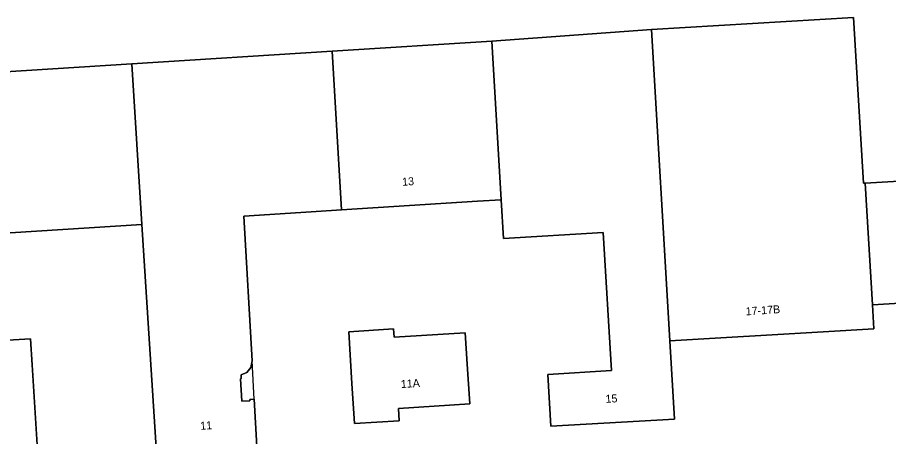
# Model space of a CAD drawing. Extents: x 162989 to 165008, y 383432 to 384338.
# Drawn here: x 164592.9 to 164701.7, y 384071.8 to 384124.2 of the extents above; entities that cross this region are included whole.
import ezdxf

# ---------------------------------------------------------------- set-up
doc = ezdxf.new("R2010")
doc.units = 0
for name, color, linetype in [('IMGEO_Erf', 7, 'Continuous'), ('IMGEO_Pand', 7, 'Continuous'), ('IMGEO_Pand_nummerreeks', 7, 'Continuous'), ('IMGEO_Pand_overbouw', 7, 'Continuous')]:
    doc.layers.add(name, color=color, linetype=linetype)

msp = doc.modelspace()

# ---------------------------------------------------------------- linework, layer by layer
at = {"layer": 'IMGEO_Erf'}
for points in [[(164577.49, 384116.51), (164607.16, 384118.38), (164632.18, 384119.95), (164652.13, 384121.21), (164672.1, 384122.68), (164697.32, 384124.17), (164698.55, 384103.44), (164698.79, 384103.46), (164718.51, 384104.62)], [(164709.37, 384088.82), (164699.68, 384088.24), (164699.86, 384085.25), (164693.55, 384084.88), (164674.39, 384083.75), (164674.97, 384073.97), (164659.51, 384073.06), (164659.13, 384079.54), (164667.07, 384080.02), (164666.05, 384097.29), (164653.59, 384096.55), (164653.3, 384101.39), (164650.35, 384101.2), (164633.35, 384100.11), (164629.56, 384099.87), (164621.13, 384099.33), (164622.17, 384081.26), (164622.02, 384080.42), (164621.53, 384079.79), (164620.8, 384079.49), (164620.83, 384079.02), (164620.73, 384079.01), (164620.89, 384076.2), (164621.9, 384076.26), (164621.9, 384076.4), (164622.45, 384076.44), (164622.79, 384070.53)], [(164610.22, 384069.74), (164608.42, 384098.28), (164588.61, 384097.04)], [(164589.45, 384083.7), (164594.5, 384084), (164594.69, 384080.75), (164595.45, 384068.76), (164580.44, 384067.81)]]:
    msp.add_lwpolyline(points, dxfattribs=at)
msp.add_lwpolyline([(164649.05, 384080.84), (164649.37, 384075.85), (164640.45, 384075.29), (164640.54, 384073.76), (164634.97, 384073.41), (164634.66, 384078.4), (164634.25, 384084.88), (164639.85, 384085.23), (164639.91, 384084.2), (164648.81, 384084.76)], close=True, dxfattribs=at)
at = {"layer": 'IMGEO_Pand'}
for points in [[(164699.68, 384088.24), (164698.79, 384103.46), (164698.55, 384103.44), (164697.32, 384124.17), (164672.1, 384122.68), (164674.39, 384083.75), (164693.55, 384084.88), (164699.86, 384085.25)], [(164672.1, 384122.68), (164652.13, 384121.21), (164653.3, 384101.39), (164653.59, 384096.55), (164666.05, 384097.29), (164667.07, 384080.02), (164659.13, 384079.54), (164659.51, 384073.06), (164674.97, 384073.97), (164674.39, 384083.75)], [(164652.13, 384121.21), (164632.18, 384119.95), (164633.35, 384100.11), (164650.35, 384101.2), (164653.3, 384101.39)], [(164621.13, 384099.33), (164629.56, 384099.87), (164633.35, 384100.11), (164632.18, 384119.95), (164607.16, 384118.38), (164608.42, 384098.28), (164610.22, 384069.74), (164622.79, 384070.53), (164622.45, 384076.44), (164621.9, 384076.4), (164621.9, 384076.26), (164620.89, 384076.2), (164620.73, 384079.01), (164620.83, 384079.02), (164620.8, 384079.49), (164621.53, 384079.79), (164622.02, 384080.42), (164622.17, 384081.26)], [(164607.16, 384118.38), (164577.49, 384116.51), (164580.44, 384067.81), (164595.45, 384068.76), (164594.69, 384080.75), (164594.5, 384084), (164589.45, 384083.7), (164588.61, 384097.04), (164608.42, 384098.28)], [(164718.78, 384104.64), (164718.51, 384104.62), (164698.79, 384103.46), (164699.68, 384088.24), (164709.37, 384088.82), (164710.11, 384076.23), (164720.43, 384076.84), (164720.24, 384079.98)], [(164634.25, 384084.88), (164634.66, 384078.4), (164634.97, 384073.41), (164640.54, 384073.76), (164640.45, 384075.29), (164649.37, 384075.85), (164649.05, 384080.84), (164648.81, 384084.76), (164639.91, 384084.2), (164639.85, 384085.23)]]:
    msp.add_lwpolyline(points, close=True, dxfattribs=at)
at = {"layer": 'IMGEO_Pand_overbouw'}
msp.add_lwpolyline([(164622.17, 384081.26), (164622.02, 384080.42), (164621.53, 384079.79), (164620.8, 384079.49), (164620.83, 384079.02), (164620.73, 384079.01), (164620.89, 384076.2), (164621.9, 384076.26), (164621.9, 384076.4), (164622.45, 384076.44)], close=True, dxfattribs=at)

# ---------------------------------------------------------------- texts
at = {"layer": 'IMGEO_Pand_nummerreeks'}
for s, rotation, p in [('13', 3.6727, (164640.95, 384103.12)), ('17-17B', 3.9362, (164683.88, 384086.92)), ('11A', 3.5987, (164640.79, 384077.84)), ('15', 3.3747, (164666.36, 384075.98)), ('11', 3.5982, (164615.72, 384072.61))]:
    msp.add_text(s, height=1, rotation=rotation, dxfattribs=at).set_placement(p)

doc.saveas('drawing.dxf')
